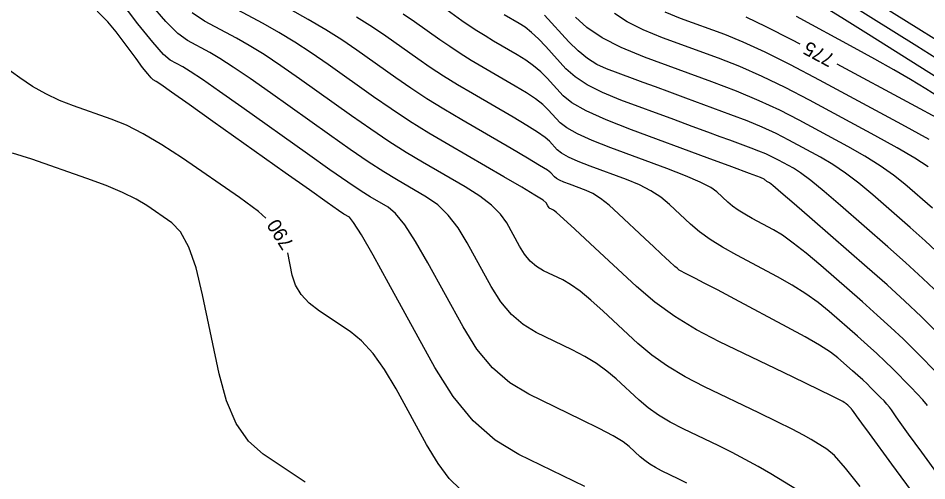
# Model space of a CAD drawing. Extents: x 2082232 to 2083549, y 592624 to 593832.
# Drawn here: x 2082413.22 to 2082458.68, y 593280.84 to 593303.97 of the extents above; entities that cross this region are included whole.
import ezdxf

# ---------------------------------------------------------------- set-up
doc = ezdxf.new("R2010")
doc.units = 0
doc.layers.add('DT_X_Contour_Major', color=7, linetype='Continuous')
doc.layers.add('DT_X_Contour_Minor', color=7, linetype='Continuous')

msp = doc.modelspace()

# ---------------------------------------------------------------- linework, layer by layer
at = {"layer": 'DT_X_Contour_Major'}
for points in [[(2082457.962, 593280.264), (2082457.401, 593281.036), (2082456.933, 593281.677), (2082455.808, 593283.211), (2082455.438, 593283.716), (2082455.171, 593284.081), (2082455.007, 593284.305), (2082454.946, 593284.388), (2082454.923, 593284.423), (2082454.912, 593284.437), (2082454.9, 593284.452), (2082454.885, 593284.469), (2082454.868, 593284.487), (2082454.818, 593284.537), (2082454.798, 593284.557), (2082454.776, 593284.578), (2082454.751, 593284.601), (2082454.723, 593284.625), (2082454.647, 593284.691), (2082454.609, 593284.72), (2082454.553, 593284.756), (2082454.48, 593284.799), (2082454.388, 593284.849), (2082454.119, 593284.991), (2082453.881, 593285.11), (2082453.368, 593285.359), (2082452.579, 593285.738), (2082451.515, 593286.248), (2082448.311, 593287.781), (2082447.151, 593288.385), (2082446.073, 593289.048), (2082445.077, 593289.77), (2082444.163, 593290.55), (2082441.835, 593292.709), (2082441.065, 593293.42), (2082440.502, 593293.934), (2082440.146, 593294.252), (2082439.996, 593294.373), (2082439.872, 593294.433), (2082439.828, 593294.46), (2082439.787, 593294.495), (2082439.751, 593294.539), (2082439.718, 593294.591), (2082439.635, 593294.741), (2082439.479, 593294.865), (2082439.074, 593295.124), (2082438.419, 593295.517), (2082437.515, 593296.045), (2082434.77, 593297.632), (2082433.763, 593298.229), (2082432.799, 593298.829), (2082431.88, 593299.431), (2082431.005, 593300.037), (2082428.73, 593301.656), (2082427.886, 593302.239), (2082427.062, 593302.774), (2082426.258, 593303.261), (2082425.473, 593303.7), (2082423.406, 593304.806)], [(2082459.341, 593290.146), (2082458.487, 593290.961), (2082457.618, 593291.761), (2082456.735, 593292.545), (2082454.359, 593294.613), (2082453.544, 593295.311), (2082452.881, 593295.853), (2082452.37, 593296.239), (2082452.011, 593296.47), (2082451.256, 593296.878), (2082450.959, 593297.03), (2082450.631, 593297.181), (2082450.274, 593297.33), (2082449.888, 593297.478), (2082448.819, 593297.871), (2082448.343, 593298.046), (2082447.72, 593298.276), (2082446.948, 593298.561), (2082446.027, 593298.901), (2082443.375, 593299.88), (2082442.457, 593300.254), (2082441.694, 593300.639), (2082441.084, 593301.036), (2082440.628, 593301.445), (2082439.618, 593302.552), (2082439.251, 593302.936), (2082438.908, 593303.257), (2082438.589, 593303.515), (2082438.294, 593303.71), (2082437.54, 593304.146)], [(2082452.347, 593302.667), (2082451.924, 593302.891), (2082450.649, 593303.54), (2082449.639, 593304.019)], [(2082425.605, 593293.97), (2082425.242, 593294.305), (2082424.292, 593295.011), (2082421.439, 593296.966), (2082420.414, 593297.638), (2082419.479, 593298.189), (2082418.633, 593298.619), (2082417.878, 593298.927), (2082415.981, 593299.586), (2082415.28, 593299.86), (2082414.6, 593300.184), (2082413.939, 593300.56), (2082413.299, 593300.988), (2082411.619, 593302.197)], [(2082459.397, 593298.868), (2082457.92, 593299.667), (2082454.199, 593301.676)], [(2082435.345, 593280.397), (2082434.789, 593280.954), (2082434.225, 593281.707), (2082433.655, 593282.655), (2082432.125, 593285.442), (2082431.552, 593286.405), (2082430.978, 593287.202), (2082430.404, 593287.834), (2082429.83, 593288.3), (2082428.298, 593289.321), (2082427.782, 593289.722), (2082427.383, 593290.155), (2082427.1, 593290.623), (2082426.934, 593291.125), (2082426.704, 593292.234)]]:
    msp.add_lwpolyline(points, dxfattribs=at)
at = {"layer": 'DT_X_Contour_Minor'}
for points in [[(2082459.789, 593302.483), (2082458.279, 593303.426), (2082453.838, 593306.212)], [(2082459.771, 593301.57), (2082458.178, 593302.566), (2082453.449, 593305.533)], [(2082446.68, 593280.718), (2082446.276, 593280.927), (2082445.411, 593281.341), (2082445.101, 593281.501), (2082444.82, 593281.67), (2082444.568, 593281.849), (2082444.346, 593282.037), (2082443.792, 593282.55), (2082443.487, 593282.779), (2082442.987, 593283.079), (2082442.292, 593283.45), (2082441.402, 593283.894), (2082438.768, 593285.171), (2082437.822, 593285.741), (2082436.958, 593286.49), (2082436.176, 593287.42), (2082435.476, 593288.53), (2082433.719, 593291.732), (2082433.101, 593292.806), (2082432.563, 593293.63), (2082432.105, 593294.202), (2082431.727, 593294.522), (2082430.828, 593295.042), (2082430.379, 593295.323), (2082429.707, 593295.773), (2082428.81, 593296.394), (2082427.69, 593297.186), (2082424.405, 593299.524), (2082423.297, 593300.307), (2082422.438, 593300.902), (2082421.827, 593301.311), (2082421.465, 593301.532), (2082420.83, 593301.871), (2082420.491, 593302.159), (2082419.952, 593302.766), (2082419.212, 593303.693), (2082418.271, 593304.94)], [(2082452.544, 593280.166), (2082450.872, 593281.178), (2082450.24, 593281.55), (2082449.596, 593281.908), (2082448.941, 593282.251), (2082448.276, 593282.579), (2082446.486, 593283.436), (2082445.845, 593283.766), (2082445.265, 593284.116), (2082444.745, 593284.486), (2082444.285, 593284.874), (2082443.14, 593285.936), (2082442.68, 593286.326), (2082442.159, 593286.697), (2082441.577, 593287.051), (2082440.933, 593287.387), (2082439.136, 593288.259), (2082438.491, 593288.647), (2082437.901, 593289.158), (2082437.367, 593289.793), (2082436.89, 593290.551), (2082435.691, 593292.735), (2082435.227, 593293.493), (2082434.733, 593294.128), (2082434.21, 593294.64), (2082433.656, 593295.03), (2082432.142, 593295.906), (2082431.507, 593296.291), (2082430.738, 593296.792), (2082429.834, 593297.407), (2082428.795, 593298.136), (2082425.847, 593300.235), (2082424.827, 593300.951), (2082423.979, 593301.526), (2082423.304, 593301.961), (2082422.801, 593302.255), (2082421.689, 593302.85), (2082421.208, 593303.201), (2082420.599, 593303.811), (2082419.863, 593304.677)], [(2082459.236, 593300.979), (2082455.762, 593303.159), (2082454.561, 593303.908), (2082453.563, 593304.518)], [(2082441.573, 593280.545), (2082438.273, 593282.146), (2082437.082, 593282.869), (2082435.983, 593283.838), (2082434.976, 593285.051), (2082434.062, 593286.51), (2082431.747, 593290.728), (2082430.975, 593292.12), (2082430.392, 593293.132), (2082430, 593293.763), (2082429.798, 593294.015), (2082429.514, 593294.179), (2082429.252, 593294.354), (2082428.676, 593294.755), (2082427.787, 593295.382), (2082426.585, 593296.235), (2082422.963, 593298.813), (2082421.768, 593299.662), (2082420.897, 593300.278), (2082420.35, 593300.661), (2082420.129, 593300.809), (2082419.971, 593300.893), (2082419.873, 593300.983), (2082419.698, 593301.19), (2082419.445, 593301.514), (2082419.114, 593301.955), (2082418.129, 593303.286), (2082417.703, 593303.796), (2082417.166, 593304.328)], [(2082455.343, 593280.555), (2082454.618, 593281.476), (2082454.066, 593282.1), (2082453.685, 593282.426), (2082452.9, 593282.902), (2082452.515, 593283.118), (2082451.949, 593283.412), (2082451.203, 593283.784), (2082450.275, 593284.232), (2082447.562, 593285.53), (2082446.59, 593286.032), (2082445.71, 593286.563), (2082444.921, 593287.123), (2082444.224, 593287.712), (2082442.487, 593289.322), (2082441.873, 593289.873), (2082441.331, 593290.316), (2082440.861, 593290.651), (2082440.465, 593290.88), (2082439.504, 593291.346), (2082439.159, 593291.553), (2082438.844, 593291.827), (2082438.559, 593292.166), (2082438.304, 593292.571), (2082437.663, 593293.738), (2082437.353, 593294.179), (2082436.903, 593294.626), (2082436.314, 593295.078), (2082435.586, 593295.537), (2082433.456, 593296.769), (2082432.635, 593297.26), (2082431.768, 593297.81), (2082430.857, 593298.419), (2082429.9, 593299.087), (2082427.288, 593300.945), (2082426.357, 593301.595), (2082425.521, 593302.15), (2082424.781, 593302.611), (2082424.137, 593302.977), (2082422.548, 593303.828), (2082421.924, 593304.244)], [(2082459.319, 593281.052), (2082458.432, 593282.263), (2082457.773, 593283.164), (2082457.344, 593283.757), (2082457.142, 593284.04), (2082456.91, 593284.382), (2082456.812, 593284.518), (2082456.689, 593284.667), (2082456.543, 593284.829), (2082456.374, 593285.005), (2082455.89, 593285.493), (2082455.697, 593285.683), (2082455.479, 593285.889), (2082455.236, 593286.11), (2082454.969, 593286.345), (2082454.223, 593286.995), (2082453.856, 593287.273), (2082453.313, 593287.621), (2082452.595, 593288.038), (2082451.701, 593288.525), (2082449.085, 593289.916), (2082448.211, 593290.38), (2082447.551, 593290.728), (2082447.105, 593290.961), (2082446.873, 593291.079), (2082446.541, 593291.238), (2082446.418, 593291.303), (2082446.299, 593291.378), (2082446.185, 593291.463), (2082446.074, 593291.558), (2082445.785, 593291.827), (2082445.628, 593291.973), (2082445.375, 593292.21), (2082445.025, 593292.538), (2082444.578, 593292.957), (2082443.258, 593294.196), (2082442.786, 593294.617), (2082442.36, 593294.95), (2082441.978, 593295.197), (2082441.643, 593295.356), (2082440.809, 593295.664), (2082440.527, 593295.774), (2082440.306, 593295.874), (2082440.147, 593295.963), (2082440.05, 593296.041), (2082439.873, 593296.235), (2082439.699, 593296.366), (2082439.31, 593296.613), (2082438.706, 593296.975), (2082437.887, 593297.453), (2082435.417, 593298.881), (2082434.515, 593299.415), (2082433.664, 593299.944), (2082432.862, 593300.468), (2082432.11, 593300.988), (2082430.171, 593302.367), (2082429.416, 593302.884), (2082428.604, 593303.398), (2082427.735, 593303.911), (2082426.809, 593304.423)], [(2082459.386, 593286.041), (2082458.036, 593287.404), (2082457.495, 593287.936), (2082456.885, 593288.511), (2082456.206, 593289.127), (2082455.459, 593289.787), (2082453.375, 593291.601), (2082452.642, 593292.223), (2082452.003, 593292.728), (2082451.46, 593293.116), (2082451.013, 593293.387), (2082449.948, 593293.953), (2082449.572, 593294.164), (2082449.244, 593294.369), (2082448.965, 593294.571), (2082448.733, 593294.768), (2082448.18, 593295.287), (2082447.868, 593295.506), (2082447.346, 593295.772), (2082446.613, 593296.087), (2082445.671, 593296.45), (2082442.879, 593297.482), (2082441.935, 593297.85), (2082441.197, 593298.184), (2082440.665, 593298.481), (2082440.339, 593298.743), (2082439.745, 593299.394), (2082439.475, 593299.651), (2082439.109, 593299.935), (2082438.647, 593300.245), (2082438.09, 593300.581), (2082436.478, 593301.514), (2082435.89, 593301.862), (2082435.334, 593302.207), (2082434.811, 593302.549), (2082434.32, 593302.888), (2082433.054, 593303.789), (2082432.475, 593304.172)], [(2082459.108, 593288.359), (2082458.393, 593289.062), (2082457.588, 593289.821), (2082456.692, 593290.636), (2082455.705, 593291.507), (2082452.951, 593293.904), (2082452.044, 593294.693), (2082451.384, 593295.262), (2082450.974, 593295.612), (2082450.813, 593295.741), (2082450.715, 593295.793), (2082450.68, 593295.813), (2082450.65, 593295.832), (2082450.624, 593295.85), (2082450.603, 593295.868), (2082450.552, 593295.916), (2082450.359, 593295.997), (2082449.816, 593296.204), (2082448.925, 593296.538), (2082447.685, 593296.997), (2082443.914, 593298.39), (2082442.639, 593298.889), (2082441.642, 593299.339), (2082440.924, 593299.741), (2082440.484, 593300.094), (2082439.681, 593300.973), (2082439.363, 593301.293), (2082439.008, 593301.596), (2082438.618, 593301.88), (2082438.192, 593302.145), (2082437.009, 593302.83), (2082436.577, 593303.085), (2082436.169, 593303.339), (2082435.785, 593303.59), (2082435.425, 593303.839), (2082434.496, 593304.5)], [(2082459.409, 593292.082), (2082458.595, 593292.842), (2082457.854, 593293.505), (2082455.974, 593295.142), (2082455.282, 593295.719), (2082454.617, 593296.224), (2082453.979, 593296.656), (2082453.367, 593297.015), (2082451.772, 593297.876), (2082451.143, 593298.198), (2082450.452, 593298.517), (2082449.698, 593298.832), (2082448.881, 593299.145), (2082446.622, 593299.975), (2082445.819, 593300.27), (2082445.108, 593300.532), (2082444.486, 593300.761), (2082443.955, 593300.957), (2082442.659, 593301.436), (2082442.176, 593301.656), (2082441.701, 593301.956), (2082441.233, 593302.336), (2082440.773, 593302.796), (2082439.554, 593304.131)], [(2082458.757, 593296.536), (2082458.088, 593296.966), (2082457.196, 593297.489), (2082456.08, 593298.106), (2082452.805, 593299.874), (2082451.599, 593300.503), (2082450.439, 593301.061), (2082449.323, 593301.551), (2082448.253, 593301.97), (2082445.46, 593302.997), (2082444.495, 593303.388), (2082443.696, 593303.794), (2082443.061, 593304.214)], [(2082458.804, 593297.906), (2082457.436, 593298.651), (2082453.321, 593300.873), (2082451.867, 593301.64), (2082450.591, 593302.275), (2082449.493, 593302.779), (2082448.573, 593303.15), (2082446.358, 593303.964), (2082445.593, 593304.274)], [(2082458.711, 593284.598), (2082458.479, 593284.881), (2082458.202, 593285.189), (2082457.88, 593285.523), (2082456.963, 593286.448), (2082456.596, 593286.81), (2082456.182, 593287.2), (2082455.721, 593287.619), (2082455.214, 593288.066), (2082453.799, 593289.298), (2082453.24, 593289.753), (2082452.622, 593290.193), (2082451.947, 593290.62), (2082451.213, 593291.032), (2082449.18, 593292.113), (2082448.464, 593292.515), (2082447.839, 593292.907), (2082447.305, 593293.291), (2082446.864, 593293.667), (2082445.808, 593294.658), (2082445.377, 593295.014), (2082444.875, 593295.34), (2082444.301, 593295.637), (2082443.657, 593295.903), (2082441.844, 593296.573), (2082441.231, 593296.812), (2082440.751, 593297.029), (2082440.406, 593297.222), (2082440.195, 593297.392), (2082439.809, 593297.815), (2082439.587, 593298.009), (2082439.209, 593298.274), (2082438.677, 593298.61), (2082437.989, 593299.017), (2082435.947, 593300.198), (2082435.202, 593300.638), (2082434.499, 593301.075), (2082433.836, 593301.509), (2082433.215, 593301.938), (2082431.613, 593303.078), (2082430.945, 593303.528), (2082430.145, 593304.022)], [(2082458.973, 593294.465), (2082457.588, 593295.67), (2082457.02, 593296.127), (2082456.353, 593296.595), (2082455.587, 593297.072), (2082454.723, 593297.56), (2082452.289, 593298.875), (2082451.332, 593299.365), (2082450.287, 593299.847), (2082449.154, 593300.322), (2082447.933, 593300.791), (2082444.562, 593302.029), (2082443.397, 593302.503), (2082442.432, 593302.993), (2082441.666, 593303.5), (2082441.1, 593304.024)], [(2082460.533, 593299.242), (2082458.634, 593300.434), (2082457.875, 593300.898), (2082457.025, 593301.396), (2082456.083, 593301.929), (2082455.048, 593302.495), (2082452.167, 593304.051)], [(2082427.582, 593280.763), (2082425.469, 593282.173), (2082424.737, 593282.821), (2082424.127, 593283.706), (2082423.637, 593284.831), (2082423.269, 593286.193), (2082422.449, 593290.143), (2082422.121, 593291.48), (2082421.754, 593292.526), (2082421.347, 593293.281), (2082420.9, 593293.746), (2082419.654, 593294.6), (2082419.117, 593294.925), (2082418.437, 593295.259), (2082417.615, 593295.604), (2082416.652, 593295.959), (2082413.895, 593296.918), (2082412.935, 593297.225)]]:
    msp.add_lwpolyline(points, dxfattribs=at)

# ---------------------------------------------------------------- texts
at = {"layer": 'DT_X_Contour_Major'}
for s, rotation, p in [('775', 151.861, (2082454.132, 593302.112)), ('790', 122.336, (2082427.046, 593292.683))]:
    msp.add_text(s, height=0.7, rotation=rotation, dxfattribs=at).set_placement(p)

doc.saveas('drawing.dxf')
